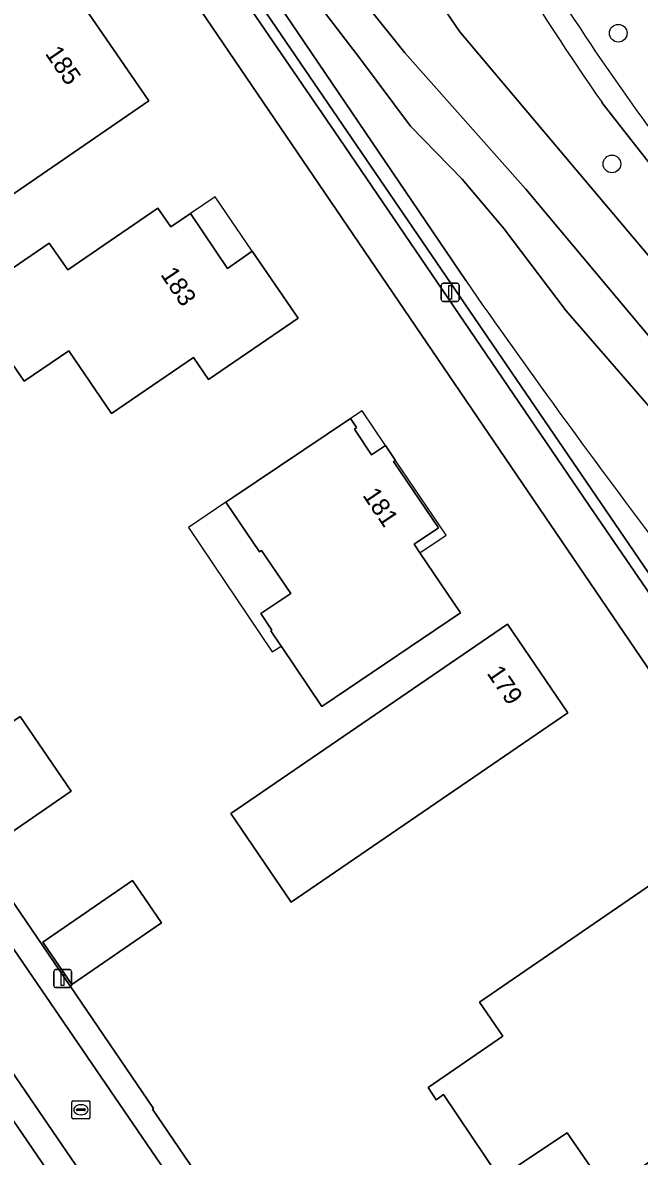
# Model space of a CAD drawing. Extents: x 155275 to 156265, y 382654 to 383635.
# Drawn here: x 155728.7 to 155762.8, y 383396.1 to 383458.9 of the extents above; entities that cross this region are included whole.
import ezdxf

# ---------------------------------------------------------------- set-up
doc = ezdxf.new("R2010")
doc.units = 0
for name, color, linetype in [('IMGEO_Boom', 7, 'Continuous'), ('IMGEO_Erf', 7, 'Continuous'), ('IMGEO_Groenvoorziening', 7, 'Continuous'), ('IMGEO_Haag', 7, 'Continuous'), ('IMGEO_Kolk', 7, 'Continuous'), ('IMGEO_Lichtmast', 7, 'Continuous'), ('IMGEO_Oever', 7, 'Continuous'), ('IMGEO_Pand', 7, 'Continuous'), ('IMGEO_Pand_nummerreeks', 7, 'Continuous'), ('IMGEO_Pand_overbouw', 7, 'Continuous'), ('IMGEO_Rijbaan_lokaal_open', 7, 'Continuous'), ('IMGEO_Voetpad_halfverhard', 7, 'Continuous'), ('IMGEO_Voetpad_open', 7, 'Continuous'), ('IMGEO_Waterloop', 7, 'Continuous')]:
    doc.layers.add(name, color=color, linetype=linetype)

msp = doc.modelspace()

# ---------------------------------------------------------------- linework, layer by layer
at = {"layer": 'IMGEO_Boom'}
for centre in [(155761.666, 383458.338), (155761.313, 383451.098)]:
    msp.add_circle(centre, 0.489, dxfattribs=at)
at = {"layer": 'IMGEO_Erf'}
for points in [[(155734.512, 383465.559), (155725.215, 383479.049), (155698.054, 383460.537), (155694.998, 383458.429), (155719.873, 383421.949), (155720.07, 383422.058), (155723.062, 383417.667), (155735.929, 383398.789), (155735.874, 383398.763), (155746.045, 383383.83), (155750.929, 383387.164), (155776.093, 383404.417), (155774.449, 383406.803)], [(155717.664, 383447.195), (155717.921, 383446.826), (155717.566, 383446.593), (155710.254, 383441.58), (155707.639, 383445.383), (155714.926, 383450.427), (155730.979, 383461.428), (155735.677, 383454.594), (155724.14, 383446.672), (155721.829, 383450.056)], [(155689.573, 383454.56), (155686.888, 383452.74), (155667.515, 383439.536), (155668.209, 383438.49), (155691.786, 383403.993), (155718.509, 383364.995), (155740.511, 383380.044), (155700.458, 383438.718), (155700.636, 383438.742)], [(155722.936, 383438.776), (155724.205, 383436.907), (155720.834, 383434.617), (155718.183, 383438.511), (155730.16, 383446.702), (155731.18, 383445.23), (155736.178, 383448.644), (155736.898, 383447.615), (155737.975, 383448.351), (155740.025, 383445.301), (155741.4, 383446.273), (155743.94, 383442.56), (155738.98, 383439.161), (155738.142, 383440.387), (155733.61, 383437.28), (155731.24, 383440.754), (155728.776, 383439.074), (155727.025, 383441.605)], [(155741.87, 383426.198), (155743.527, 383427.319), (155741.915, 383429.7), (155741.799, 383429.622), (155739.941, 383432.37), (155740.33, 383432.633), (155746.844, 383437.002), (155747.177, 383436.502), (155747.052, 383436.419), (155747.999, 383434.997), (155748.778, 383435.515), (155749.329, 383434.682), (155749.228, 383434.615), (155751.719, 383430.954), (155750.36, 383430.037), (155750.682, 383429.563), (155752.931, 383426.247), (155745.257, 383421.052), (155743.013, 383424.368), (155742.992, 383424.398), (155742.421, 383425.242), (155742.487, 383425.287)], [(155755.532, 383425.611), (155758.869, 383420.711), (155743.553, 383410.225), (155740.216, 383415.125)], [(155728.542, 383420.504), (155731.379, 383416.369), (155726.482, 383412.999), (155723.644, 383417.149)], [(155755.264, 383402.793), (155753.973, 383404.673), (155764.793, 383412.107), (155769.172, 383405.667), (155766.255, 383403.684), (155768.977, 383399.681), (155761.042, 383394.237), (155758.839, 383397.452), (155755.091, 383394.96), (155751.995, 383399.56), (155751.574, 383399.282), (155751.13, 383399.955)], [(155734.775, 383411.411), (155736.377, 383409.069), (155731.403, 383405.659), (155729.802, 383408.001)]]:
    msp.add_lwpolyline(points, close=True, dxfattribs=at)
at = {"layer": 'IMGEO_Groenvoorziening'}
for points in [[(155720.532, 383490.035), (155723.759, 383485.312), (155724.227, 383485.725), (155777.645, 383407.499), (155785.035, 383418.096), (155785.37, 383418.576), (155786.992, 383420.901), (155789.946, 383428.782), (155786.989, 383433.092)], [(155745.162, 383469.764), (155752.897, 383458.412), (155764.88, 383444.182)], [(155753.217, 383444.635), (155737.64, 383467.64)], [(155767.576, 383445.793), (155760.763, 383454.492)]]:
    msp.add_lwpolyline(points, dxfattribs=at)
msp.add_lwpolyline([(155724.227, 383485.725), (155723.759, 383485.312), (155746.216, 383452.521), (155760.092, 383432.137), (155777.308, 383407.016), (155777.645, 383407.499)], close=True, dxfattribs=at)
for centre, radius, start, end in [((155923.166, 383566.527), 197.298, 209.08671, 214.6002), ((155914.464, 383561.979), 186.238, 210.9903, 213.8953), ((155854.36, 383520.351), 113.137, 213.37066, 220.68055), ((156126.216, 383704.552), 454.626, 214.86993, 217.11432)]:
    msp.add_arc(centre, radius, start, end, dxfattribs=at)
at = {"layer": 'IMGEO_Haag'}
msp.add_lwpolyline([(155724.227, 383485.725), (155723.759, 383485.312), (155746.216, 383452.521), (155760.092, 383432.137), (155777.308, 383407.016), (155777.645, 383407.499)], close=True, dxfattribs=at)
at = {"layer": 'IMGEO_Kolk'}
for p, q in [((155731.415, 383398.299), (155731.415, 383399.151)), ((155731.49, 383399.225), (155732.342, 383399.225)), ((155731.717, 383398.768), (155732.115, 383398.768)), ((155731.903, 383399.005), (155731.928, 383399.005)), ((155732.416, 383399.151), (155732.416, 383398.299)), ((155732.342, 383398.225), (155731.49, 383398.225)), ((155731.674, 383398.719), (155731.674, 383398.731)), ((155732.112, 383398.682), (155731.714, 383398.682)), ((155731.926, 383398.445), (155731.901, 383398.445)), ((155732.158, 383398.731), (155732.158, 383398.719))]:
    msp.add_line(p, q, dxfattribs=at)
for points in [[(155731.415, 383398.299), (155731.415, 383399.151)], [(155731.49, 383399.225), (155732.342, 383399.225)], [(155732.416, 383399.151), (155732.416, 383398.299)], [(155732.342, 383398.225), (155731.49, 383398.225)]]:
    msp.add_lwpolyline(points, dxfattribs=at)
for centre, radius, start, end in [((155731.492, 383399.149), 0.0765, 91.55205, 178.44795), ((155731.492, 383399.149), 0.0765, 91.55205, 178.44795), ((155731.714, 383398.728), 0.0403, 85.87752, 175.75265), ((155732.119, 383398.73), 0.0386, 1.73085, 96.63898), ((155732.34, 383399.149), 0.0765, 1.55205, 88.44795), ((155732.34, 383399.149), 0.0765, 1.55205, 88.44795), ((155731.492, 383398.301), 0.0765, 181.55205, 268.44795), ((155731.492, 383398.301), 0.0765, 181.55205, 268.44795), ((155731.711, 383398.718), 0.0366, 178.93798, 274.71019), ((155732.115, 383398.725), 0.043, 264.86636, 352.45326), ((155732.34, 383398.301), 0.0765, 271.55205, 358.44795), ((155732.34, 383398.301), 0.0765, 271.55205, 358.44795)]:
    msp.add_arc(centre, radius, start, end, dxfattribs=at)
for centre, major_axis, ratio, start_param, end_param in [((155731.902, 383398.725), (-0.387, 0.002), 0.722429, 4.712389, 7.853982), ((155731.927, 383398.725), (-0.39, 0.002), 0.717154, 1.570796, 4.712389)]:
    msp.add_ellipse(centre, major_axis=major_axis, ratio=ratio, start_param=start_param, end_param=end_param, dxfattribs=at)
at = {"layer": 'IMGEO_Lichtmast'}
for p, q in [((155751.863, 383443.588), (155751.863, 383444.388)), ((155751.863, 383444.388), (155751.863, 383443.588)), ((155751.963, 383444.488), (155752.753, 383444.488)), ((155752.753, 383444.488), (155751.963, 383444.488)), ((155752.853, 383444.388), (155752.853, 383443.588)), ((155752.853, 383443.588), (155752.853, 383444.388)), ((155752.753, 383443.488), (155751.963, 383443.488)), ((155751.963, 383443.488), (155752.753, 383443.488)), ((155730.406, 383405.585), (155730.406, 383406.385)), ((155730.406, 383406.385), (155730.406, 383405.585)), ((155730.506, 383406.485), (155731.296, 383406.485)), ((155731.296, 383406.485), (155730.506, 383406.485)), ((155731.396, 383406.385), (155731.396, 383405.585)), ((155731.396, 383405.585), (155731.396, 383406.385)), ((155731.296, 383405.485), (155730.506, 383405.485)), ((155730.506, 383405.485), (155731.296, 383405.485))]:
    msp.add_line(p, q, dxfattribs=at)
for points in [[(155752.283, 383444.363), (155752.433, 383444.363), (155752.433, 383443.613), (155752.283, 383443.613), (155752.283, 383444.363)], [(155730.826, 383406.36), (155730.976, 383406.36), (155730.976, 383405.61), (155730.826, 383405.61), (155730.826, 383406.36)]]:
    msp.add_lwpolyline(points, dxfattribs=at)
for centre, start, end in [((155751.963, 383444.388), 90, 180), ((155751.963, 383444.388), 90, 180), ((155752.753, 383444.388), 0, 90), ((155752.753, 383444.388), 360, 90), ((155751.963, 383443.588), 180, 270), ((155751.963, 383443.588), 180, 270), ((155752.753, 383443.588), 270, 0), ((155752.753, 383443.588), 270, 0), ((155730.506, 383406.385), 90, 180), ((155730.506, 383406.385), 90, 180), ((155731.296, 383406.385), 0, 90), ((155731.296, 383406.385), 360, 90), ((155730.506, 383405.585), 180, 270), ((155730.506, 383405.585), 180, 270), ((155731.296, 383405.585), 270, 0), ((155731.296, 383405.585), 270, 0)]:
    msp.add_arc(centre, 0.1, start, end, dxfattribs=at)
at = {"layer": 'IMGEO_Oever'}
for points in [[(155764.88, 383444.182), (155752.897, 383458.412), (155745.162, 383469.764)], [(155737.64, 383467.64), (155753.217, 383444.635)], [(155746.049, 383462.013), (155749.851, 383457.256), (155756.539, 383449.702), (155771.747, 383431.539), (155784.59, 383418.94), (155786.078, 383421.07), (155786.199, 383421.367), (155786.323, 383421.662), (155786.452, 383421.955)], [(155782.462, 383415.892), (155783.545, 383417.443), (155778.762, 383421.492), (155773.01, 383427.092), (155766.987, 383433.504), (155758.776, 383442.965), (155755.32, 383447.516), (155753.026, 383450.252), (155750.156, 383453.198), (155747.4, 383456.9), (155745.459, 383459.436)]]:
    msp.add_lwpolyline(points, dxfattribs=at)
msp.add_arc((156126.216, 383704.552), 454.626, 214.86993, 217.11432, dxfattribs=at)
at = {"layer": 'IMGEO_Pand'}
for points in [[(155717.566, 383446.593), (155717.921, 383446.826), (155717.664, 383447.195), (155721.829, 383450.056), (155724.14, 383446.672), (155735.677, 383454.594), (155730.979, 383461.428), (155714.926, 383450.427), (155707.639, 383445.383), (155710.254, 383441.58)], [(155741.4, 383446.273), (155740.025, 383445.301), (155737.975, 383448.351), (155736.898, 383447.615), (155736.178, 383448.644), (155731.18, 383445.23), (155730.16, 383446.702), (155718.183, 383438.511), (155720.834, 383434.617), (155724.205, 383436.907), (155722.936, 383438.776), (155727.025, 383441.605), (155728.776, 383439.074), (155731.24, 383440.754), (155733.61, 383437.28), (155738.142, 383440.387), (155738.98, 383439.161), (155743.94, 383442.56)], [(155748.778, 383435.515), (155747.999, 383434.997), (155747.052, 383436.419), (155747.177, 383436.502), (155746.844, 383437.002), (155740.33, 383432.633), (155739.941, 383432.37), (155741.799, 383429.622), (155741.915, 383429.7), (155743.527, 383427.319), (155741.87, 383426.198), (155742.487, 383425.287), (155742.421, 383425.242), (155742.992, 383424.398), (155743.013, 383424.368), (155745.257, 383421.052), (155752.931, 383426.247), (155750.682, 383429.563), (155750.36, 383430.037), (155751.719, 383430.954), (155749.228, 383434.615), (155749.329, 383434.682)], [(155755.532, 383425.611), (155740.216, 383415.125), (155743.553, 383410.225), (155758.869, 383420.711)], [(155728.542, 383420.504), (155723.644, 383417.149), (155726.482, 383412.999), (155731.379, 383416.369)], [(155751.574, 383399.282), (155751.995, 383399.56), (155755.091, 383394.96), (155758.839, 383397.452), (155761.042, 383394.237), (155768.977, 383399.681), (155766.255, 383403.684), (155769.172, 383405.667), (155764.793, 383412.107), (155753.973, 383404.673), (155755.264, 383402.793), (155751.13, 383399.955)], [(155734.775, 383411.411), (155729.802, 383408.001), (155731.403, 383405.659), (155736.377, 383409.069)]]:
    msp.add_lwpolyline(points, close=True, dxfattribs=at)
at = {"layer": 'IMGEO_Pand_overbouw'}
for points in [[(155737.975, 383448.351), (155740.025, 383445.301), (155741.4, 383446.273), (155739.343, 383449.284)], [(155748.778, 383435.515), (155747.491, 383437.435), (155746.844, 383437.002), (155747.177, 383436.502), (155747.052, 383436.419), (155747.999, 383434.997)], [(155749.329, 383434.682), (155749.228, 383434.615), (155751.719, 383430.954), (155750.36, 383430.037), (155750.682, 383429.563), (155752.142, 383430.535)], [(155739.941, 383432.37), (155737.866, 383430.969), (155742.509, 383424.073), (155742.992, 383424.398), (155742.421, 383425.242), (155742.487, 383425.287), (155741.87, 383426.198), (155743.527, 383427.319), (155741.915, 383429.7), (155741.799, 383429.622)]]:
    msp.add_lwpolyline(points, close=True, dxfattribs=at)
at = {"layer": 'IMGEO_Rijbaan_lokaal_open'}
for points in [[(155689.529, 383457.271), (155690.812, 383455.393), (155741.737, 383380.843), (155743, 383378.994)], [(155746.215, 383381.223), (155744.93, 383383.103), (155693.961, 383457.69)]]:
    msp.add_lwpolyline(points, dxfattribs=at)
at = {"layer": 'IMGEO_Voetpad_halfverhard'}
msp.add_lwpolyline([(155760.763, 383454.492), (155767.576, 383445.793)], dxfattribs=at)
for centre, radius, start, end in [((155923.166, 383566.527), 197.298, 209.08671, 214.6002), ((155914.464, 383561.979), 186.238, 210.9903, 213.8953), ((155854.36, 383520.351), 113.137, 213.37066, 220.68055)]:
    msp.add_arc(centre, radius, start, end, dxfattribs=at)
at = {"layer": 'IMGEO_Voetpad_open'}
for points in [[(155785.107, 383395.628), (155784.362, 383396.723), (155781.629, 383400.711), (155778.4, 383405.423), (155777.308, 383407.016), (155760.092, 383432.137), (155746.216, 383452.521), (155723.759, 383485.312)], [(155725.215, 383479.049), (155734.512, 383465.559), (155774.449, 383406.803), (155776.093, 383404.417), (155776.879, 383403.277), (155779.221, 383399.877), (155779.69, 383399.195), (155779.897, 383398.895), (155782.106, 383395.69)]]:
    msp.add_lwpolyline(points, dxfattribs=at)
for points in [[(155720.07, 383422.058), (155719.873, 383421.949), (155694.998, 383458.429), (155693.961, 383457.69), (155744.93, 383383.103), (155746.045, 383383.83), (155735.874, 383398.763), (155735.929, 383398.789), (155723.062, 383417.667)], [(155690.812, 383455.393), (155689.573, 383454.56), (155700.636, 383438.742), (155700.458, 383438.718), (155740.511, 383380.044), (155741.737, 383380.843)]]:
    msp.add_lwpolyline(points, close=True, dxfattribs=at)
at = {"layer": 'IMGEO_Waterloop'}
msp.add_lwpolyline([(155745.459, 383459.436), (155747.4, 383456.9), (155750.156, 383453.198), (155753.026, 383450.252), (155755.32, 383447.516), (155758.776, 383442.965), (155766.987, 383433.504), (155773.01, 383427.092), (155778.762, 383421.492), (155783.545, 383417.443), (155784.346, 383418.59), (155784.59, 383418.94), (155771.747, 383431.539), (155756.539, 383449.702), (155749.851, 383457.256), (155746.049, 383462.013)], dxfattribs=at)

# ---------------------------------------------------------------- texts
at = {"layer": 'IMGEO_Pand_nummerreeks'}
for s, rotation, p in [('185', 304.50975, (155729.898, 383457.21)), ('183', 303.90587, (155736.289, 383444.979)), ('181', 304.03348, (155747.477, 383432.752)), ('179', 304.25932, (155754.356, 383422.896))]:
    msp.add_text(s, height=1, rotation=rotation, dxfattribs=at).set_placement(p)

doc.saveas('drawing.dxf')
